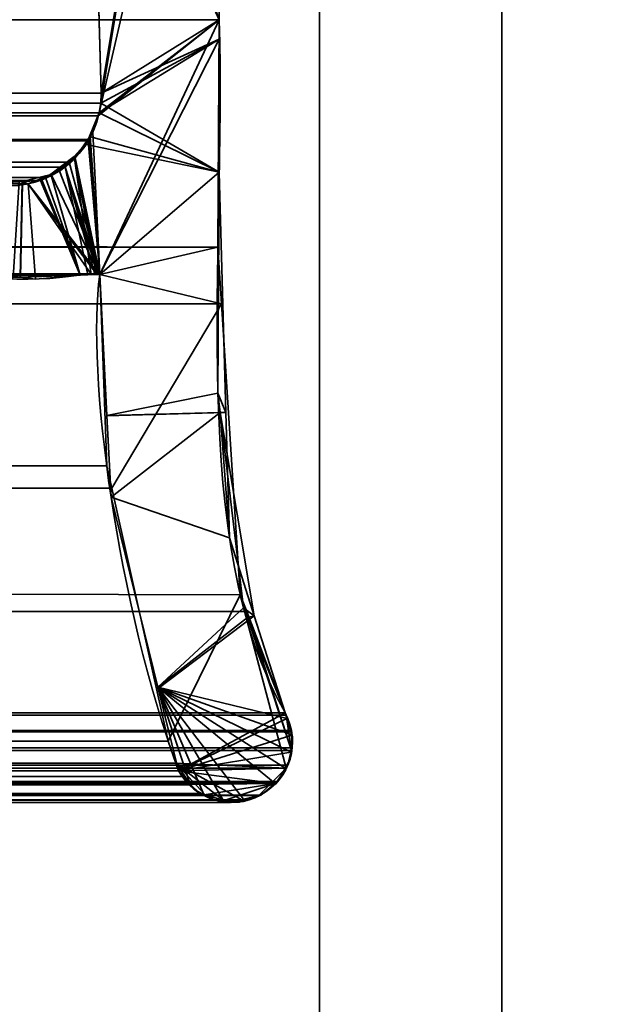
# Model space of a CAD drawing. Header units: millimetres. Extents: x -587 to 3688, y -115 to 120.
# Tile 265 of 656: x 410.03 to 415, y -5.45 to 2.65. Entities that reach past the tile are written whole.
import ezdxf

# ---------------------------------------------------------------- set-up
doc = ezdxf.new("R2010")
doc.units = ezdxf.units.MM
doc.layers.add('151', color=7, linetype='Continuous', true_color=0xffffff)

# ---------------------------------------------------------------- blocks, each defined once
blk = doc.blocks.new('UG_SURFACE_001')
at = {"layer": '151', "color": 252, "linetype": 'Continuous', "lineweight": 35}
for points in [[(587.5, -40, 2198), (587.5, 110, 2198), (-587.5, 110, 2198), (-587.5, -40, 2198)], [(-437.5, -40, 2048.0001), (-437.5, 110, 2048.0001), (437.5, 110, 2048.0001), (437.5, -40, 2048.0001)]]:
    blk.add_3dface(points, dxfattribs=at)
blk = doc.blocks.new('UG_SURFACE_015')
at = {"layer": '151', "color": 252, "linetype": 'Continuous', "lineweight": 35}
for points in [[(-414, -46.92, 2022.5), (414, -46.92, 2022.5), (414, 13.92, 2022.5), (-414, 13.92, 2022.5)], [(-412.5, -46.92, 2020.9999), (-412.5, 13.92, 2020.9999), (412.5, 13.92, 2020.9999), (412.5, -46.92, 2020.9999)], [(414, 13.92, 2022.5), (414, -46.92, 2022.5), (412.5, -46.92, 2020.9999), (412.5, 13.92, 2020.9999)]]:
    blk.add_3dface(points, dxfattribs=at)
blk = doc.blocks.new('UG_SURFACE_016')
at = {"layer": '151', "color": 252, "linetype": 'Continuous', "lineweight": 35}
for points in [[(412.5, -46.92, 2020.9999), (412.5, 13.92, 2020.9999), (412.5, 13.92, -7), (412.5, -46.92, -7)], [(414, 13.92, -7), (414, -46.92, -7), (412.5, -46.92, -7), (412.5, 13.92, -7)], [(412.5, 13.92, 2020.9999), (412.5, -46.92, 2020.9999), (414, -46.92, 2022.5), (414, 13.92, 2022.5)], [(414, -46.92, 2022.5), (414, -46.92, -7), (414, 13.92, -7), (414, 13.92, 2022.5)]]:
    blk.add_3dface(points, dxfattribs=at)
blk = doc.blocks.new('UG_SURFACE_018')
at = {"layer": '151', "color": 7, "linetype": 'Continuous', "lineweight": 35}
for points in [[(410.7049, 2.0412, 2019.2049), (410.6224, 4.9715, 2019.1224), (411.5888, 7.3541, 2020.0887)], [(410.6883, 1.8784, 2019.1882), (411.5888, 7.3541, 2020.0887), (411.6322, 6.0177, 2020.1321), (411.6284, 5.9608, 2020.1285)], [(411.5888, 7.3541, 2020.0887), (410.6883, 1.8784, 2019.1882), (410.7011, 1.9593, 2019.201)], [(411.5888, 7.3541, 2020.0887), (410.7011, 1.9593, 2019.201), (410.7049, 2.0412, 2019.2049)], [(411.675, 2.6459, 2020.175), (411.6284, 5.9608, 2020.1285), (-411.6284, 5.9608, 2020.1285), (-411.675, 2.6459, 2020.175)], [(411.6284, 5.9608, 2020.1285), (411.675, 2.6459, 2020.175), (410.6883, 1.8784, 2019.1882)], [(-410.7049, 2.0412, 2019.2049), (-410.6224, 4.9715, 2019.1224), (410.6224, 4.9715, 2019.1224), (410.7049, 2.0412, 2019.2049)], [(411.6642, 0.7759, 2020.1643), (-411.675, 2.6459, 2020.175), (-411.6673, 0.3027, 2020.1674)], [(411.6642, 0.7759, 2020.1643), (411.675, 2.6459, 2020.175), (-411.675, 2.6459, 2020.175)], [(411.675, 2.6459, 2020.175), (410.6925, 0.5499, 2019.1925), (410.6052, 1.66, 2019.1052), (410.6792, 1.8545, 2019.1791)], [(410.6792, 1.8545, 2019.1791), (410.6883, 1.8784, 2019.1882), (411.675, 2.6459, 2020.175)], [(410.6925, 0.5499, 2019.1925), (411.675, 2.6459, 2020.175), (411.6642, 0.7759, 2020.1643)], [(-410.7011, 1.9593, 2019.201), (-410.7049, 2.0412, 2019.2049), (410.7049, 2.0412, 2019.2049)], [(-410.7011, 1.9593, 2019.201), (410.7049, 2.0412, 2019.2049), (410.7011, 1.9593, 2019.201)], [(410.7011, 1.9593, 2019.201), (410.6883, 1.8784, 2019.1882), (-410.6883, 1.8784, 2019.1882), (-410.7011, 1.9593, 2019.201)], [(-410.6883, 1.8784, 2019.1882), (410.6883, 1.8784, 2019.1882), (410.6792, 1.8545, 2019.1791)], [(410.6792, 1.8545, 2019.1791), (-410.6801, 1.8536, 2019.1801), (-410.6883, 1.8784, 2019.1882)], [(-410.6357, 1.7194, 2019.1357), (-410.6801, 1.8536, 2019.1801), (410.6792, 1.8545, 2019.1791)], [(-410.6357, 1.7194, 2019.1357), (410.6792, 1.8545, 2019.1791), (410.6052, 1.66, 2019.1052)], [(-410.6357, 1.7194, 2019.1357), (410.6052, 1.66, 2019.1052), (410.5961, 1.6497, 2019.0961)], [(410.5961, 1.6497, 2019.0961), (-410.5915, 1.6556, 2019.0914), (-410.6357, 1.7194, 2019.1357)], [(-410.4856, 1.5029, 2018.9855), (-410.5915, 1.6556, 2019.0914), (410.5961, 1.6497, 2019.0961)], [(-410.4422, 1.4746, 2018.9421), (-410.4856, 1.5029, 2018.9855), (410.5961, 1.6497, 2019.0961)], [(410.5961, 1.6497, 2019.0961), (410.441, 1.4726, 2018.9409), (-410.4422, 1.4746, 2018.9421)], [(410.441, 1.4726, 2018.9409), (410.5961, 1.6497, 2019.0961), (410.6925, 0.5499, 2019.1925)], [(410.5961, 1.6497, 2019.0961), (410.6052, 1.66, 2019.1052), (410.6925, 0.5499, 2019.1925)], [(-410.4422, 1.4746, 2018.9421), (410.4071, 1.4339, 2018.9071), (410.2471, 1.3465, 2018.7471)], [(-410.4422, 1.4746, 2018.9421), (410.441, 1.4726, 2018.9409), (410.4071, 1.4339, 2018.9071)], [(410.2471, 1.3465, 2018.7471), (-410.2465, 1.3476, 2018.7464), (-410.4422, 1.4746, 2018.9421)], [(410.6925, 0.5499, 2019.1925), (410.4071, 1.4339, 2018.9071), (410.441, 1.4726, 2018.9409)], [(410.5951, 0.5484, 2019.0952), (410.5318, 0.5441, 2019.0318), (410.2471, 1.3465, 2018.7471), (410.4071, 1.4339, 2018.9071)], [(410.4071, 1.4339, 2018.9071), (410.6524, 0.5522, 2019.1524), (410.5951, 0.5484, 2019.0952)], [(410.4071, 1.4339, 2018.9071), (410.6767, 0.5539, 2019.1767), (410.6524, 0.5522, 2019.1524)], [(410.4071, 1.4339, 2018.9071), (410.6807, 0.5541, 2019.1808), (410.6767, 0.5539, 2019.1767)], [(410.4071, 1.4339, 2018.9071), (410.6925, 0.5499, 2019.1925), (410.6875, 0.5517, 2019.1875)], [(410.6875, 0.5517, 2019.1875), (410.6807, 0.5541, 2019.1808), (410.4071, 1.4339, 2018.9071)], [(-410.2465, 1.3476, 2018.7464), (410.2471, 1.3465, 2018.7471), (410.2048, 1.3234, 2018.7049)], [(-410.2153, 1.3273, 2018.7154), (-410.2465, 1.3476, 2018.7464), (410.2048, 1.3234, 2018.7049)], [(-410.2153, 1.3273, 2018.7154), (410.2048, 1.3234, 2018.7049), (410.029, 1.3114, 2018.5289)], [(410.029, 1.3114, 2018.5289), (410.2048, 1.3234, 2018.7049), (410.5318, 0.5441, 2019.0318), (409.9793, 0.5255, 2018.4793)], [(410.5318, 0.5441, 2019.0318), (410.2048, 1.3234, 2018.7049), (410.2471, 1.3465, 2018.7471)], [(-411.6673, 0.3027, 2020.1674), (411.6944, 0.3073, 2020.1945), (411.6642, 0.7759, 2020.1643)], [(410.6925, 0.5499, 2019.1925), (411.6642, 0.7759, 2020.1643), (411.6944, 0.3073, 2020.1945)], [(410.7493, -1.0249, 2019.2492), (-410.7823, -1.2143, 2019.2823), (-410.6925, 0.5499, 2019.1925)], [(410.6925, 0.5499, 2019.1925), (-410.6925, 0.5499, 2019.1925), (-410.6875, 0.5517, 2019.1875), (410.6875, 0.5517, 2019.1875)], [(-410.6925, 0.5499, 2019.1925), (410.6925, 0.5499, 2019.1925), (410.7493, -1.0249, 2019.2492)], [(410.6875, 0.5517, 2019.1875), (-410.6875, 0.5517, 2019.1875), (-410.6807, 0.5541, 2019.1808)], [(-410.6807, 0.5541, 2019.1808), (-410.6767, 0.5539, 2019.1767), (410.6767, 0.5539, 2019.1767), (410.6807, 0.5541, 2019.1808)], [(410.6807, 0.5541, 2019.1808), (410.6875, 0.5517, 2019.1875), (-410.6807, 0.5541, 2019.1808)], [(410.6767, 0.5539, 2019.1767), (-410.6767, 0.5539, 2019.1767), (-410.6524, 0.5522, 2019.1524), (410.6524, 0.5522, 2019.1524)], [(410.6524, 0.5522, 2019.1524), (-410.6524, 0.5522, 2019.1524), (-410.5951, 0.5484, 2019.0952), (410.5951, 0.5484, 2019.0952)], [(410.5951, 0.5484, 2019.0952), (-410.5951, 0.5484, 2019.0952), (-410.5318, 0.5441, 2019.0318)], [(410.5318, 0.5441, 2019.0318), (410.5951, 0.5484, 2019.0952), (-410.5318, 0.5441, 2019.0318)], [(-410.5318, 0.5441, 2019.0318), (-409.9793, 0.5255, 2018.4793), (409.9793, 0.5255, 2018.4793), (410.5318, 0.5441, 2019.0318)], [(410.7903, -1.2084, 2019.2902), (410.7493, -1.0249, 2019.2492), (410.6925, 0.5499, 2019.1925), (411.6944, 0.3073, 2020.1945)], [(411.8484, -2.085, 2020.3483), (411.6944, 0.3073, 2020.1945), (-411.6673, 0.3027, 2020.1674)], [(411.8484, -2.085, 2020.3483), (-411.6673, 0.3027, 2020.1674), (-411.6649, -0.4257, 2020.165)], [(411.6944, 0.3073, 2020.1945), (411.8484, -2.085, 2020.3483), (411.255, -3.2885, 2019.7549), (410.7903, -1.2084, 2019.2902)], [(-411.6649, -0.4257, 2020.165), (-411.875, -2.1926, 2020.375), (411.9011, -2.2235, 2020.4012)], [(-411.6649, -0.4257, 2020.165), (411.9011, -2.2235, 2020.4012), (411.8484, -2.085, 2020.3483)], [(410.7493, -1.0249, 2019.2492), (410.7903, -1.2084, 2019.2902), (-410.7823, -1.2143, 2019.2823)], [(-410.7858, -1.283, 2019.2859), (410.7903, -1.2084, 2019.2902), (411.255, -3.2885, 2019.7549)], [(-410.7858, -1.283, 2019.2859), (-410.7823, -1.2143, 2019.2823), (410.7903, -1.2084, 2019.2902)], [(411.255, -3.2885, 2019.7549), (-411.3236, -3.4661, 2019.8236), (-410.7858, -1.283, 2019.2859)], [(411.3178, -3.4688, 2019.8178), (411.255, -3.2885, 2019.7549), (411.8484, -2.085, 2020.3483), (412.2251, -3.5111, 2020.725)], [(412.2704, -3.3663, 2020.7703), (411.8484, -2.085, 2020.3483), (411.9011, -2.2235, 2020.4012)], [(412.2704, -3.3663, 2020.7703), (412.2395, -3.4879, 2020.7396), (412.2251, -3.5111, 2020.725), (411.8484, -2.085, 2020.3483)], [(-411.8904, -2.2315, 2020.3905), (-412.2183, -3.0566, 2020.7183), (412.2183, -3.0566, 2020.7183)], [(-411.875, -2.1926, 2020.375), (-411.8904, -2.2315, 2020.3905), (411.9011, -2.2235, 2020.4012)], [(412.2183, -3.0566, 2020.7183), (411.9011, -2.2235, 2020.4012), (-411.8904, -2.2315, 2020.3905)], [(412.2704, -3.3663, 2020.7703), (411.9011, -2.2235, 2020.4012), (412.2183, -3.0566, 2020.7183), (412.2246, -3.0742, 2020.7245)], [(412.2699, -3.2006, 2020.7698), (412.2246, -3.0742, 2020.7245), (-412.2246, -3.0742, 2020.7245), (-412.2699, -3.2006, 2020.7698)], [(412.2183, -3.0566, 2020.7183), (-412.2183, -3.0566, 2020.7183), (-412.2246, -3.0742, 2020.7245), (412.2246, -3.0742, 2020.7245)], [(412.2246, -3.0742, 2020.7245), (412.2699, -3.2006, 2020.7698), (412.2703, -3.2114, 2020.7703)], [(412.2703, -3.2114, 2020.7703), (412.2762, -3.3434, 2020.7763), (412.2704, -3.3663, 2020.7703), (412.2246, -3.0742, 2020.7245)], [(412.2762, -3.3434, 2020.7763), (-412.2703, -3.2114, 2020.7703), (-412.2762, -3.3434, 2020.7763)], [(-412.2699, -3.2006, 2020.7698), (-412.2703, -3.2114, 2020.7703), (412.2703, -3.2114, 2020.7703)], [(412.2762, -3.3434, 2020.7763), (412.2703, -3.2114, 2020.7703), (-412.2703, -3.2114, 2020.7703)], [(-412.2699, -3.2006, 2020.7698), (412.2703, -3.2114, 2020.7703), (412.2699, -3.2006, 2020.7698)], [(411.255, -3.2885, 2019.7549), (411.3178, -3.4688, 2019.8178), (-411.3236, -3.4661, 2019.8236)], [(-412.2762, -3.3434, 2020.7763), (-412.2704, -3.3663, 2020.7703), (412.2704, -3.3663, 2020.7703), (412.2762, -3.3434, 2020.7763)], [(412.2704, -3.3663, 2020.7703), (-412.2704, -3.3663, 2020.7703), (-412.2395, -3.4879, 2020.7396)], [(412.2395, -3.4879, 2020.7396), (412.2704, -3.3663, 2020.7703), (-412.2395, -3.4879, 2020.7396)], [(-411.3398, -3.5319, 2019.8398), (-411.3236, -3.4661, 2019.8236), (411.3178, -3.4688, 2019.8178)], [(411.3178, -3.4688, 2019.8178), (411.3398, -3.5319, 2019.8398), (-411.3398, -3.5319, 2019.8398)], [(411.3178, -3.4688, 2019.8178), (411.5605, -3.7319, 2020.0605), (411.5153, -3.7184, 2020.0152), (411.4409, -3.6479, 2019.9409)], [(411.3178, -3.4688, 2019.8178), (411.86, -3.7712, 2020.36), (411.7678, -3.7935, 2020.268), (411.7073, -3.7755, 2020.2072)], [(411.7073, -3.7755, 2020.2072), (411.5605, -3.7319, 2020.0605), (411.3178, -3.4688, 2019.8178)], [(412.0004, -3.7372, 2020.5004), (411.86, -3.7712, 2020.36), (411.3178, -3.4688, 2019.8178), (412.2251, -3.5111, 2020.725)], [(411.4409, -3.6479, 2019.9409), (411.3696, -3.5803, 2019.8696), (411.3398, -3.5319, 2019.8398), (411.3178, -3.4688, 2019.8178)], [(-412.2395, -3.4879, 2020.7396), (-412.2251, -3.5111, 2020.725), (412.2251, -3.5111, 2020.725), (412.2395, -3.4879, 2020.7396)], [(412.2251, -3.5111, 2020.725), (-412.2251, -3.5111, 2020.725), (-412.1571, -3.6207, 2020.6571)], [(412.1571, -3.6207, 2020.6571), (412.2251, -3.5111, 2020.725), (-412.1571, -3.6207, 2020.6571)], [(-411.3696, -3.5803, 2019.8696), (411.3398, -3.5319, 2019.8398), (411.3696, -3.5803, 2019.8696)], [(-411.3696, -3.5803, 2019.8696), (-411.3398, -3.5319, 2019.8398), (411.3398, -3.5319, 2019.8398)], [(412.1413, -3.6334, 2020.6413), (412.0169, -3.7332, 2020.5169), (412.0004, -3.7372, 2020.5004), (412.2251, -3.5111, 2020.725)], [(412.2251, -3.5111, 2020.725), (412.1571, -3.6207, 2020.6571), (412.1413, -3.6334, 2020.6413)], [(-412.1571, -3.6207, 2020.6571), (-412.1413, -3.6334, 2020.6413), (412.1413, -3.6334, 2020.6413), (412.1571, -3.6207, 2020.6571)], [(412.1413, -3.6334, 2020.6413), (-412.1413, -3.6334, 2020.6413), (-412.0169, -3.7332, 2020.5169), (412.0169, -3.7332, 2020.5169)], [(411.3696, -3.5803, 2019.8696), (-411.4409, -3.6479, 2019.9409), (-411.3696, -3.5803, 2019.8696)], [(411.3696, -3.5803, 2019.8696), (411.4409, -3.6479, 2019.9409), (-411.4409, -3.6479, 2019.9409)], [(411.5153, -3.7184, 2020.0152), (-411.5605, -3.7319, 2020.0605), (-411.5153, -3.7184, 2020.0152)], [(411.5153, -3.7184, 2020.0152), (411.5605, -3.7319, 2020.0605), (-411.5605, -3.7319, 2020.0605)], [(-411.5153, -3.7184, 2020.0152), (411.4409, -3.6479, 2019.9409), (411.5153, -3.7184, 2020.0152)], [(-411.5153, -3.7184, 2020.0152), (-411.4409, -3.6479, 2019.9409), (411.4409, -3.6479, 2019.9409)], [(412.0169, -3.7332, 2020.5169), (-412.0169, -3.7332, 2020.5169), (-412.0004, -3.7372, 2020.5004), (412.0004, -3.7372, 2020.5004)], [(412.0004, -3.7372, 2020.5004), (-412.0004, -3.7372, 2020.5004), (-411.86, -3.7712, 2020.36), (411.86, -3.7712, 2020.36)], [(411.7678, -3.7935, 2020.268), (-411.86, -3.7712, 2020.36), (-411.7678, -3.7935, 2020.268)], [(411.7678, -3.7935, 2020.268), (411.86, -3.7712, 2020.36), (-411.86, -3.7712, 2020.36)], [(-411.7678, -3.7935, 2020.268), (-411.7073, -3.7755, 2020.2072), (411.7073, -3.7755, 2020.2072), (411.7678, -3.7935, 2020.268)], [(411.7073, -3.7755, 2020.2072), (-411.7073, -3.7755, 2020.2072), (-411.5605, -3.7319, 2020.0605), (411.5605, -3.7319, 2020.0605)]]:
    blk.add_3dface(points, dxfattribs=at)
blk = doc.blocks.new('UG_SURFACE_019')
at = {"layer": '151', "color": 7, "linetype": 'Continuous', "lineweight": 35}
for points in [[(411.6284, 5.9608, -7), (411.675, 2.6459, -7), (410.3703, 6.3656, -7), (410.4498, 6.4447, -7)], [(410.5943, 5.0879, -7), (410.5816, 5.1408, -7), (410.3703, 6.3656, -7), (411.675, 2.6459, -7)], [(411.675, 2.6459, 2020.175), (411.6284, 5.9608, 2020.1285), (410.6224, 4.9715, 2019.1224), (410.7049, 2.0412, 2019.2049)], [(411.675, 2.6459, -7), (411.6284, 5.9608, -7), (411.6284, 5.9608, 2020.1285), (411.675, 2.6459, 2020.175)], [(411.675, 2.6459, -7), (410.6224, 4.9715, -7), (410.5943, 5.0879, -7)], [(410.7049, 2.0412, -7), (410.6224, 4.9715, -7), (411.675, 2.6459, -7), (411.675, 2.4846, -7)], [(410.7049, 2.0412, 2019.2049), (410.6224, 4.9715, 2019.1224), (410.6224, 4.9715, -7), (410.7049, 2.0412, -7)], [(410.7049, 2.0412, 2019.2049), (411.6744, 2.4847, 2020.1745), (411.675, 2.6459, 2020.175)], [(411.675, 2.6459, -7), (411.675, 2.6459, 2020.175), (411.6744, 2.4847, 2020.1745)], [(411.6744, 2.4847, 2020.1745), (411.675, 2.4846, -7), (411.675, 2.6459, -7)], [(410.6883, 1.8784, 2019.1882), (410.6357, 1.7194, 2019.1357), (410.6925, 0.5499, 2019.1925), (411.6744, 2.4847, 2020.1745)], [(410.7011, 1.9593, 2019.201), (410.6883, 1.8784, 2019.1882), (411.6744, 2.4847, 2020.1745)], [(411.6649, -0.4257, 2020.165), (411.6744, 2.4847, 2020.1745), (410.6925, 0.5499, 2019.1925), (410.7516, -0.6106, 2019.2516)], [(411.6744, 2.4847, 2020.1745), (410.7049, 2.0412, 2019.2049), (410.7011, 1.9593, 2019.201)], [(411.675, 2.4846, -7), (411.6752, 1.3919, -7), (410.7011, 1.9593, -7), (410.7049, 2.0412, -7)], [(411.6752, 1.3919, -7), (411.6744, 2.4847, 2020.1745), (411.6649, -0.4257, 2020.165)], [(411.6752, 1.3919, -7), (411.675, 2.4846, -7), (411.6744, 2.4847, 2020.1745)], [(410.7011, 1.9593, 2019.201), (410.7049, 2.0412, 2019.2049), (410.7049, 2.0412, -7), (410.7011, 1.9593, -7)], [(411.6752, 1.3919, -7), (410.6883, 1.8784, -7), (410.7011, 1.9593, -7)], [(410.7011, 1.9593, -7), (410.6883, 1.8784, -7), (410.6883, 1.8784, 2019.1882), (410.7011, 1.9593, 2019.201)], [(410.6079, 1.6861, -7), (410.6883, 1.8784, -7), (411.6752, 1.3919, -7)], [(410.6883, 1.8784, -7), (410.6079, 1.6861, -7), (410.6135, 1.6875, 2019.1135)], [(410.6135, 1.6875, 2019.1135), (410.6357, 1.7194, 2019.1357), (410.6883, 1.8784, -7)], [(410.6357, 1.7194, 2019.1357), (410.6883, 1.8784, 2019.1882), (410.6883, 1.8784, -7)], [(410.6925, 0.5499, 2019.1925), (410.6357, 1.7194, 2019.1357), (410.6135, 1.6875, 2019.1135)], [(410.6135, 1.6875, 2019.1135), (410.4908, 1.5104, 2018.9908), (410.6925, 0.5499, 2019.1925)], [(410.4908, 1.5104, 2018.9908), (410.6135, 1.6875, 2019.1135), (410.5797, 1.6187, -7)], [(410.6135, 1.6875, 2019.1135), (410.6079, 1.6861, -7), (410.5797, 1.6187, -7)], [(411.6752, 1.3919, -7), (410.5797, 1.6187, -7), (410.6079, 1.6861, -7)], [(410.4806, 1.5204, -7), (410.5797, 1.6187, -7), (411.6752, 1.3919, -7), (410.6925, 0.5499, -7)], [(410.5797, 1.6187, -7), (410.4806, 1.5204, -7), (410.4908, 1.5104, 2018.9908)], [(410.4806, 1.5204, -7), (410.3599, 1.4006, -7), (410.2907, 1.3763, 2018.7907)], [(410.2907, 1.3763, 2018.7907), (410.4856, 1.5029, 2018.9855), (410.4806, 1.5204, -7)], [(410.4856, 1.5029, 2018.9855), (410.2907, 1.3763, 2018.7907), (410.5318, 0.5441, 2019.0318), (410.6222, 0.5502, 2019.1221)], [(410.6925, 0.5499, -7), (410.3599, 1.4006, -7), (410.4806, 1.5204, -7)], [(410.4856, 1.5029, 2018.9855), (410.4908, 1.5104, 2018.9908), (410.4806, 1.5204, -7)], [(410.4908, 1.5104, 2018.9908), (410.4856, 1.5029, 2018.9855), (410.6925, 0.5499, 2019.1925)], [(410.6222, 0.5502, 2019.1221), (410.6663, 0.5532, 2019.1662), (410.4856, 1.5029, 2018.9855)], [(410.6663, 0.5532, 2019.1662), (410.6807, 0.5541, 2019.1808), (410.4856, 1.5029, 2018.9855)], [(410.6807, 0.5541, 2019.1808), (410.6838, 0.553, 2019.1839), (410.6925, 0.5499, 2019.1925), (410.4856, 1.5029, 2018.9855)], [(410.3599, 1.4006, -7), (410.2912, 1.3722, -7), (410.2907, 1.3763, 2018.7907)], [(410.2912, 1.3722, -7), (410.3599, 1.4006, -7), (410.6925, 0.5499, -7), (410.6874, 0.5524, -7)], [(410.7517, -0.6131, -7), (410.6925, 0.5499, -7), (411.6752, 1.3919, -7), (411.7308, -0.5866, -7)], [(411.6649, -0.4257, 2020.165), (411.7308, -0.5866, -7), (411.6752, 1.3919, -7)], [(410.0541, 1.3151, 2018.5542), (409.7899, 1.295, 2018.2898), (409.8616, 0.5215, 2018.3616), (410.0381, 0.5275, 2018.5382)], [(409.7899, 1.295, 2018.2898), (410.0541, 1.3151, 2018.5542), (410.0553, 1.2945, -7)], [(410.0381, 0.5275, 2018.5382), (410.5318, 0.5441, 2019.0318), (410.2153, 1.3273, 2018.7154), (410.0541, 1.3151, 2018.5542)], [(410.2912, 1.3722, -7), (410.1029, 1.2944, -7), (410.0541, 1.3151, 2018.5542)], [(410.0541, 1.3151, 2018.5542), (410.2153, 1.3273, 2018.7154), (410.2912, 1.3722, -7)], [(410.1029, 1.2944, -7), (410.0553, 1.2945, -7), (410.0541, 1.3151, 2018.5542)], [(410.6874, 0.5524, -7), (410.1029, 1.2944, -7), (410.2912, 1.3722, -7)], [(410.2907, 1.3763, 2018.7907), (410.2153, 1.3273, 2018.7154), (410.5318, 0.5441, 2019.0318)], [(410.2153, 1.3273, 2018.7154), (410.2907, 1.3763, 2018.7907), (410.2912, 1.3722, -7)], [(410.0407, 0.5283, -7), (409.5084, 0.5991, -7), (409.7899, 1.295, -7), (410.0553, 1.2945, -7)], [(410.0553, 1.2945, -7), (409.7899, 1.295, -7), (409.7899, 1.295, 2018.2898)], [(410.0553, 1.2945, -7), (410.1029, 1.2944, -7), (410.1647, 0.5118, -7), (410.0407, 0.5283, -7)], [(410.1029, 1.2944, -7), (410.6681, 0.5555, -7), (410.6663, 0.5553, -7)], [(410.6663, 0.5553, -7), (410.6223, 0.5515, -7), (410.1029, 1.2944, -7)], [(410.6223, 0.5515, -7), (410.1647, 0.5118, -7), (410.1029, 1.2944, -7)], [(410.1029, 1.2944, -7), (410.6874, 0.5524, -7), (410.6838, 0.553, -7)], [(410.6838, 0.553, -7), (410.6681, 0.5555, -7), (410.1029, 1.2944, -7)], [(409.8616, 0.5215, 2018.3616), (409.5084, 0.5991, -7), (410.0407, 0.5283, -7)], [(410.0407, 0.5283, -7), (410.0381, 0.5275, 2018.5382), (409.8616, 0.5215, 2018.3616)], [(410.6223, 0.5515, -7), (410.5318, 0.5441, 2019.0318), (410.0381, 0.5275, 2018.5382)], [(410.0381, 0.5275, 2018.5382), (410.1647, 0.5118, -7), (410.6223, 0.5515, -7)], [(410.0381, 0.5275, 2018.5382), (410.0407, 0.5283, -7), (410.1647, 0.5118, -7)], [(410.6223, 0.5515, -7), (410.6222, 0.5502, 2019.1221), (410.5318, 0.5441, 2019.0318)], [(410.6663, 0.5553, -7), (410.6663, 0.5532, 2019.1662), (410.6222, 0.5502, 2019.1221)], [(410.6222, 0.5502, 2019.1221), (410.6223, 0.5515, -7), (410.6663, 0.5553, -7)], [(410.6663, 0.5532, 2019.1662), (410.6663, 0.5553, -7), (410.6681, 0.5555, -7)], [(410.6663, 0.5532, 2019.1662), (410.6681, 0.5555, -7), (410.6838, 0.553, -7)], [(410.6838, 0.553, -7), (410.6807, 0.5541, 2019.1808), (410.6663, 0.5532, 2019.1662)], [(410.6838, 0.553, -7), (410.6838, 0.553, 2019.1839), (410.6807, 0.5541, 2019.1808)], [(410.6925, 0.5499, -7), (410.6925, 0.5499, 2019.1925), (410.6838, 0.553, 2019.1839)], [(410.6838, 0.553, 2019.1839), (410.6838, 0.553, -7), (410.6874, 0.5524, -7)], [(410.6838, 0.553, 2019.1839), (410.6874, 0.5524, -7), (410.6925, 0.5499, -7)], [(410.7517, -0.6131, -7), (410.7516, -0.6106, 2019.2516), (410.6925, 0.5499, 2019.1925), (410.6925, 0.5499, -7)], [(411.6838, -0.585, 2020.1838), (411.6649, -0.4257, 2020.165), (410.7516, -0.6106, 2019.2516)], [(411.6649, -0.4257, 2020.165), (411.6838, -0.585, 2020.1838), (411.7308, -0.5866, -7)], [(411.6838, -0.585, 2020.1838), (410.7516, -0.6106, 2019.2516), (410.7858, -1.283, 2019.2859)], [(410.7858, -1.283, 2019.2859), (410.7516, -0.6106, 2019.2516), (410.7517, -0.6131, -7)], [(411.7308, -0.5866, -7), (411.7598, -1.6173, -7), (410.7858, -1.283, -7), (410.7517, -0.6131, -7)], [(410.7858, -1.283, 2019.2859), (410.7517, -0.6131, -7), (410.7858, -1.283, -7)], [(410.7858, -1.283, 2019.2859), (411.1706, -2.845, 2019.6705), (411.875, -2.1926, 2020.375), (411.6838, -0.585, 2020.1838)], [(411.9638, -2.2577, -7), (411.7598, -1.6173, -7), (411.6838, -0.585, 2020.1838)], [(411.6838, -0.585, 2020.1838), (411.875, -2.1926, 2020.375), (411.9638, -2.2577, -7)], [(411.7598, -1.6173, -7), (411.7308, -0.5866, -7), (411.6838, -0.585, 2020.1838)], [(410.7858, -1.283, -7), (411.1706, -2.845, 2019.6705), (410.7858, -1.283, 2019.2859)], [(410.7858, -1.283, -7), (411.1731, -2.8554, -7), (411.1706, -2.845, 2019.6705)], [(411.1731, -2.8554, -7), (410.7858, -1.283, -7), (411.7598, -1.6173, -7), (411.9638, -2.2577, -7)], [(411.9065, -2.272, 2020.4065), (411.875, -2.1926, 2020.375), (411.1706, -2.845, 2019.6705)], [(411.3398, -3.5319, -7), (411.1731, -2.8554, -7), (411.9638, -2.2577, -7), (412.2183, -3.0566, -7)], [(411.875, -2.1926, 2020.375), (411.9065, -2.272, 2020.4065), (411.9638, -2.2577, -7)], [(412.2183, -3.0566, -7), (411.9638, -2.2577, -7), (411.9065, -2.272, 2020.4065)], [(412.2351, -3.1036, 2020.735), (412.2183, -3.0566, 2020.7183), (411.9065, -2.272, 2020.4065), (411.1706, -2.845, 2019.6705)], [(411.9065, -2.272, 2020.4065), (412.2183, -3.0566, 2020.7183), (412.2183, -3.0566, -7)], [(411.3398, -3.5319, -7), (411.3398, -3.5319, 2019.8398), (411.1706, -2.845, 2019.6705), (411.1731, -2.8554, -7)], [(411.1706, -2.845, 2019.6705), (411.5493, -3.7285, 2020.0493), (411.7083, -3.7758, 2020.2084)], [(411.1706, -2.845, 2019.6705), (411.3398, -3.5319, 2019.8398), (411.3696, -3.5803, 2019.8696), (411.4347, -3.642, 2019.9347)], [(411.1706, -2.845, 2019.6705), (412.2671, -3.379, 2020.7672), (412.2762, -3.3434, 2020.7763), (412.2715, -3.2381, 2020.7715)], [(411.1706, -2.845, 2019.6705), (411.8757, -3.7674, 2020.3757), (412.0169, -3.7332, 2020.5169), (412.1361, -3.6376, 2020.6361)], [(411.4347, -3.642, 2019.9347), (411.5153, -3.7184, 2020.0152), (411.5493, -3.7285, 2020.0493), (411.1706, -2.845, 2019.6705)], [(412.2715, -3.2381, 2020.7715), (412.2699, -3.2006, 2020.7698), (412.2351, -3.1036, 2020.735), (411.1706, -2.845, 2019.6705)], [(411.7083, -3.7758, 2020.2084), (411.7678, -3.7935, 2020.268), (411.8757, -3.7674, 2020.3757), (411.1706, -2.845, 2019.6705)], [(412.1361, -3.6376, 2020.6361), (412.1571, -3.6207, 2020.6571), (412.2241, -3.5127, 2020.7241), (411.1706, -2.845, 2019.6705)], [(412.2241, -3.5127, 2020.7241), (412.2395, -3.4879, 2020.7396), (412.2671, -3.379, 2020.7672), (411.1706, -2.845, 2019.6705)], [(412.2183, -3.0566, -7), (412.232, -3.1027, -7), (411.3398, -3.5319, -7)], [(412.232, -3.1027, -7), (412.2183, -3.0566, -7), (412.2183, -3.0566, 2020.7183)], [(412.2183, -3.0566, 2020.7183), (412.2351, -3.1036, 2020.735), (412.232, -3.1027, -7)], [(411.3398, -3.5319, -7), (412.232, -3.1027, -7), (412.2726, -3.2386, -7)], [(412.2726, -3.2386, -7), (412.232, -3.1027, -7), (412.2351, -3.1036, 2020.735)], [(412.2351, -3.1036, 2020.735), (412.2699, -3.2006, 2020.7698), (412.2726, -3.2386, -7)], [(412.2726, -3.2386, -7), (412.2771, -3.2537, -7), (412.2638, -3.3802, -7), (411.3398, -3.5319, -7)], [(412.2699, -3.2006, 2020.7698), (412.2715, -3.2381, 2020.7715), (412.2726, -3.2386, -7)], [(412.2771, -3.2537, -7), (412.2715, -3.2381, 2020.7715), (412.2762, -3.3434, 2020.7763)], [(412.2771, -3.2537, -7), (412.2726, -3.2386, -7), (412.2715, -3.2381, 2020.7715)], [(412.2671, -3.379, 2020.7672), (412.2638, -3.3802, -7), (412.2771, -3.2537, -7)], [(412.2771, -3.2537, -7), (412.2762, -3.3434, 2020.7763), (412.2671, -3.379, 2020.7672)], [(411.3398, -3.5319, -7), (412.2638, -3.3802, -7), (412.2579, -3.4365, -7), (412.2177, -3.511, -7)], [(412.2638, -3.3802, -7), (412.2671, -3.379, 2020.7672), (412.2395, -3.4879, 2020.7396)], [(412.2395, -3.4879, 2020.7396), (412.2579, -3.4365, -7), (412.2638, -3.3802, -7)], [(412.2241, -3.5127, 2020.7241), (412.2177, -3.511, -7), (412.2579, -3.4365, -7)], [(412.2579, -3.4365, -7), (412.2395, -3.4879, 2020.7396), (412.2241, -3.5127, 2020.7241)], [(412.2177, -3.511, -7), (412.161, -3.6162, -7), (412.1345, -3.6377, -7), (411.3398, -3.5319, -7)], [(411.3696, -3.5803, 2019.8696), (411.3398, -3.5319, -7), (411.4367, -3.6461, -7)], [(411.3696, -3.5803, 2019.8696), (411.3398, -3.5319, 2019.8398), (411.3398, -3.5319, -7)], [(411.4367, -3.6461, -7), (411.3398, -3.5319, -7), (412.1345, -3.6377, -7)], [(412.2177, -3.511, -7), (412.2241, -3.5127, 2020.7241), (412.1571, -3.6207, 2020.6571)], [(412.1571, -3.6207, 2020.6571), (412.161, -3.6162, -7), (412.2177, -3.511, -7)], [(411.4367, -3.6461, -7), (411.4347, -3.642, 2019.9347), (411.3696, -3.5803, 2019.8696)], [(411.5153, -3.7184, 2020.0152), (411.4347, -3.642, 2019.9347), (411.4367, -3.6461, -7)], [(411.5519, -3.7295, -7), (411.4732, -3.6892, -7), (411.4367, -3.6461, -7), (412.1345, -3.6377, -7)], [(412.1345, -3.6377, -7), (411.7072, -3.7788, -7), (411.6366, -3.7728, -7), (411.5519, -3.7295, -7)], [(411.7072, -3.7788, -7), (412.1345, -3.6377, -7), (412.0169, -3.7332, -7), (411.876, -3.7785, -7)], [(412.1345, -3.6377, -7), (412.1361, -3.6376, 2020.6361), (412.0169, -3.7332, 2020.5169)], [(412.0169, -3.7332, 2020.5169), (412.0169, -3.7332, -7), (412.1345, -3.6377, -7)], [(412.1361, -3.6376, 2020.6361), (412.1345, -3.6377, -7), (412.161, -3.6162, -7)], [(412.161, -3.6162, -7), (412.1571, -3.6207, 2020.6571), (412.1361, -3.6376, 2020.6361)], [(411.5153, -3.7184, 2020.0152), (411.4367, -3.6461, -7), (411.4732, -3.6892, -7)], [(411.5153, -3.7184, 2020.0152), (411.4732, -3.6892, -7), (411.5519, -3.7295, -7)], [(411.5519, -3.7295, -7), (411.5493, -3.7285, 2020.0493), (411.5153, -3.7184, 2020.0152)], [(411.6366, -3.7728, -7), (411.7083, -3.7758, 2020.2084), (411.5493, -3.7285, 2020.0493)], [(411.5493, -3.7285, 2020.0493), (411.5519, -3.7295, -7), (411.6366, -3.7728, -7)], [(411.6366, -3.7728, -7), (411.7072, -3.7788, -7), (411.7083, -3.7758, 2020.2084)], [(411.7083, -3.7758, 2020.2084), (411.7072, -3.7788, -7), (411.8401, -3.79, -7)], [(411.876, -3.7785, -7), (411.8401, -3.79, -7), (411.7072, -3.7788, -7)], [(411.8401, -3.79, -7), (411.7678, -3.7935, 2020.268), (411.7083, -3.7758, 2020.2084)], [(411.8401, -3.79, -7), (411.8757, -3.7674, 2020.3757), (411.7678, -3.7935, 2020.268)], [(411.8401, -3.79, -7), (411.876, -3.7785, -7), (411.8757, -3.7674, 2020.3757)], [(412.0169, -3.7332, -7), (412.0169, -3.7332, 2020.5169), (411.8757, -3.7674, 2020.3757)], [(411.8757, -3.7674, 2020.3757), (411.876, -3.7785, -7), (412.0169, -3.7332, -7)]]:
    blk.add_3dface(points, dxfattribs=at)

msp = doc.modelspace()

# ---------------------------------------------------------------- linework, layer by layer
at = {"layer": '151', "color": 252, "linetype": 'Continuous', "lineweight": -3, "true_color": 0x939598}
for p, q in [((412.5, -46.92, 2021), (412.5, 13.92, 2021)), ((412.5, -46.92, 2021), (412.5, 13.92, 2021)), ((412.5, -46.92, -7), (412.5, 13.92, -7)), ((414, -46.92, -7), (414, 13.92, -7)), ((414, -46.92, 2022.5), (414, 13.92, 2022.5)), ((414, -46.92, 2022.5), (414, 13.92, 2022.5)), ((411.675, 2.6459, -7), (411.6284, 5.9608, -7)), ((411.6284, 5.9608, 2020.1284), (411.675, 2.6459, 2020.175)), ((410.6224, 4.9715, 2019.1224), (410.7049, 2.0412, 2019.2049)), ((410.6224, 4.9715, 2019.1224), (410.7049, 2.0412, 2019.2049)), ((410.7049, 2.0412, -7), (410.6224, 4.9715, -7)), ((411.675, 2.6459, 2020.175), (-411.675, 2.6459, 2020.175)), ((411.675, 2.6459, -7), (411.675, 2.6459, 2020.175)), ((-410.7049, 2.0412, 2019.2049), (410.7049, 2.0412, 2019.2049)), ((410.7049, 2.0412, 2019.2049), (410.7049, 2.0412, -7)), ((-410.6883, 1.8784, 2019.1883), (410.6883, 1.8784, 2019.1883)), ((410.6883, 1.8784, 2019.1883), (410.6883, 1.8784, -7)), ((410.6926, 0.5499, 2019.1926), (-410.6926, 0.5499, 2019.1926)), ((410.6926, 0.5499, -7), (410.6926, 0.5499, 2019.1926)), ((412.2183, -3.0566, 2020.7183), (-412.2183, -3.0566, 2020.7183)), ((412.2183, -3.0566, -7), (412.2183, -3.0566, 2020.7183)), ((411.3398, -3.5319, 2019.8398), (-411.3398, -3.5319, 2019.8398)), ((411.3398, -3.5319, -7), (411.3398, -3.5319, 2019.8398)), ((412.0169, -3.7332, 2020.5169), (-412.0169, -3.7332, 2020.5169)), ((412.0169, -3.7332, -7), (412.0169, -3.7332, 2020.5169))]:
    msp.add_line(p, q, dxfattribs=at)
for points in [[(412.2183, -3.0566, 2020.7183), (411.4096, -1.668, 2019.9096), (411.7322, 0.6697, 2020.2322), (411.675, 2.6459, 2020.175)], [(412.2183, -3.0566, -7), (411.4096, -1.668, -7), (411.7322, 0.6697, -7), (411.675, 2.6459, -7)], [(411.675, 2.6459, 2020.175), (411.7322, 0.6697, 2020.2322), (411.4096, -1.668, 2019.9096), (412.2183, -3.0566, 2020.7183)], [(410.6883, 1.8784, 2019.1883), (410.6999, 1.9319, 2019.1999), (410.7052, 1.9864, 2019.2052), (410.7049, 2.0412, 2019.2049)], [(410.6883, 1.8784, 2019.1883), (410.6999, 1.9319, 2019.1999), (410.7052, 1.9864, 2019.2052), (410.7049, 2.0412, 2019.2049)], [(410.6883, 1.8784, -7), (410.6999, 1.9319, -7), (410.7052, 1.9864, -7), (410.7049, 2.0412, -7)], [(409.7899, 1.295, -7), (410.1991, 1.208, -7), (410.6012, 1.4692, -7), (410.6883, 1.8784, -7)], [(410.6883, 1.8784, 2019.1883), (410.6012, 1.4692, 2019.1012), (410.1991, 1.208, 2018.6991), (409.7899, 1.295, 2018.2899)], [(409.7899, 1.295, 2018.2899), (410.1991, 1.208, 2018.6991), (410.6012, 1.4692, 2019.1012), (410.6883, 1.8784, 2019.1883)], [(409.5084, 0.5991, -7), (410.0426, 0.4094, -7), (410.6383, 0.5892, -7), (410.6926, 0.5499, -7)], [(410.6926, 0.5499, 2019.1926), (410.6383, 0.5892, 2019.1383), (410.0426, 0.4094, 2018.5426), (409.5084, 0.5991, 2018.0084)], [(410.6926, 0.5499, 2019.1926), (410.6383, 0.5892, 2019.1383), (410.0426, 0.4094, 2018.5426), (409.5084, 0.5991, 2018.0084)], [(411.3398, -3.5319, 2019.8398), (410.8398, -2.1669, 2019.3398), (410.5783, -0.2606, 2019.0783), (410.6926, 0.5499, 2019.1926)], [(410.6926, 0.5499, -7), (410.5783, -0.2606, -7), (410.8398, -2.1669, -7), (411.3398, -3.5319, -7)], [(410.6926, 0.5499, 2019.1926), (410.5783, -0.2606, 2019.0783), (410.8398, -2.1669, 2019.3398), (411.3398, -3.5319, 2019.8398)], [(412.2183, -3.0566, 2020.7183), (412.3497, -3.2988, 2020.8497), (412.2594, -3.602, 2020.7594), (412.0169, -3.7332, 2020.5169)], [(412.2183, -3.0566, 2020.7183), (412.3497, -3.2988, 2020.8497), (412.2594, -3.602, 2020.7594), (412.0169, -3.7332, 2020.5169)], [(412.2183, -3.0566, -7), (412.3497, -3.2988, -7), (412.2594, -3.602, -7), (412.0169, -3.7332, -7)], [(411.3398, -3.5319, -7), (411.471, -3.7744, -7), (411.7742, -3.8648, -7), (412.0169, -3.7332, -7)], [(412.0169, -3.7332, 2020.5169), (411.7742, -3.8648, 2020.2742), (411.471, -3.7744, 2019.971), (411.3398, -3.5319, 2019.8398)], [(412.0169, -3.7332, 2020.5169), (411.7742, -3.8648, 2020.2742), (411.471, -3.7744, 2019.971), (411.3398, -3.5319, 2019.8398)]]:
    msp.add_open_spline(points, degree=3, dxfattribs=at)

# ---------------------------------------------------------------- block references
for name in ['UG_SURFACE_015', 'UG_SURFACE_016', 'UG_SURFACE_001', 'UG_SURFACE_018', 'UG_SURFACE_019']:
    msp.add_blockref(name, (0, 0), dxfattribs=at)

doc.saveas('drawing.dxf')
